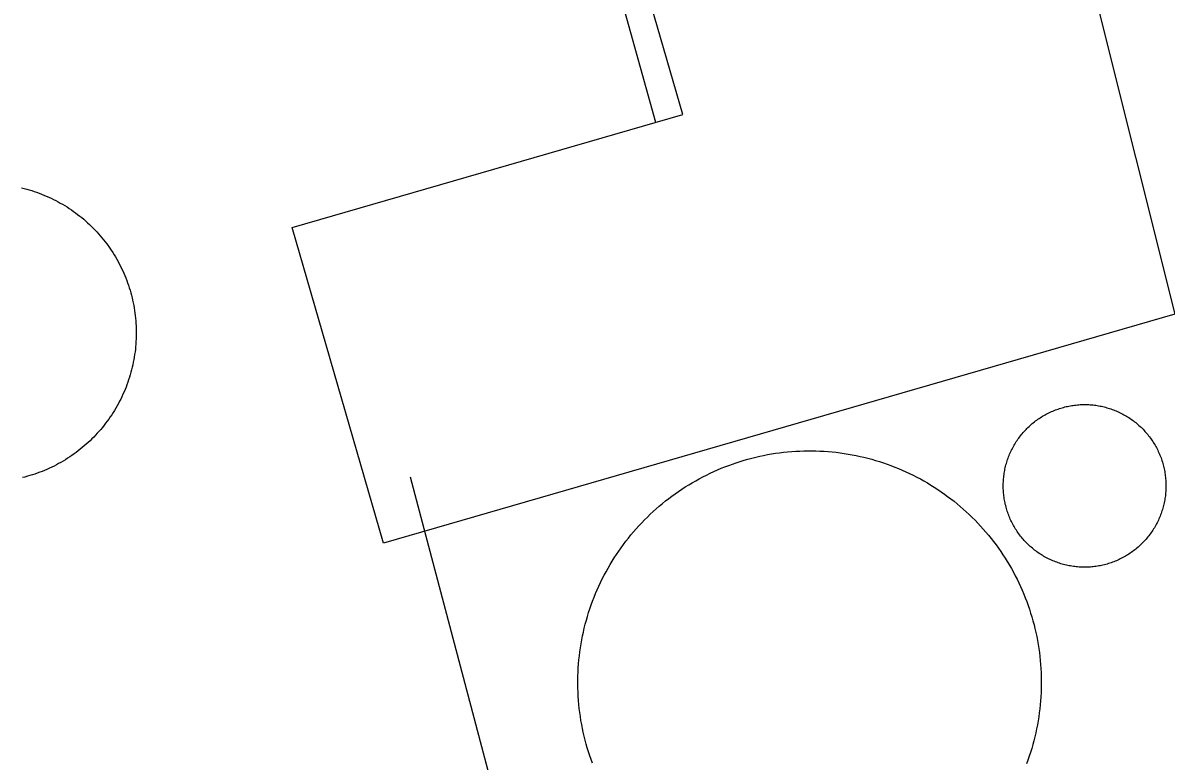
# Model space of a CAD drawing. Extents: x 3651524 to 3689615, y 505651 to 531377.
# Drawn here: x 3674970.5 to 3675193, y 514560.1 to 514703.9 of the extents above; entities that cross this region are included whole.
import ezdxf

# ---------------------------------------------------------------- set-up
doc = ezdxf.new("R2010")
doc.units = 0
for name, color, linetype in [('V-BLDG-OTLN', 7, 'Continuous'), ('V-DOMW-TANK', 7, 'Continuous'), ('V-UTIL-LINE', 7, 'Continuous')]:
    doc.layers.add(name, color=color, linetype=linetype)

msp = doc.modelspace()

# ---------------------------------------------------------------- linework, layer by layer
at = {"layer": 'V-BLDG-OTLN'}
msp.add_lwpolyline([(3675194.648, 514647.16), (3675040.63, 514602.577), (3675022.851, 514663.998), (3675098.886, 514686.008), (3675081.508, 514746.041), (3675164.086, 514769.194)], close=True, dxfattribs=at)
at = {"layer": 'V-DOMW-TANK'}
for points in [[(3674970.238, 514671.738), (3674970.73, 514671.615), (3674971.219, 514671.484), (3674971.707, 514671.347), (3674972.192, 514671.201), (3674972.673, 514671.044), (3674973.153, 514670.88), (3674973.628, 514670.708), (3674974.101, 514670.527), (3674974.57, 514670.339), (3674975.037, 514670.142), (3674975.5, 514669.938), (3674975.958, 514669.725), (3674976.413, 514669.505), (3674976.866, 514669.276), (3674977.314, 514669.039), (3674977.755, 514668.795), (3674978.197, 514668.543), (3674978.631, 514668.283), (3674979.061, 514668.017), (3674979.487, 514667.742), (3674979.907, 514667.46), (3674980.323, 514667.169), (3674980.732, 514666.874)], [(3674980.732, 514666.874), (3674981.136, 514666.569), (3674981.535, 514666.259), (3674981.932, 514665.942), (3674982.317, 514665.616), (3674982.702, 514665.285), (3674983.079, 514664.947), (3674983.45, 514664.603), (3674983.815, 514664.25), (3674984.173, 514663.896), (3674984.527, 514663.531), (3674984.871, 514663.163), (3674985.213, 514662.788), (3674985.545, 514662.405), (3674985.871, 514662.018), (3674986.19, 514661.629), (3674986.504, 514661.227), (3674986.809, 514660.824), (3674987.106, 514660.416), (3674987.399, 514660.001), (3674987.681, 514659.583), (3674987.958, 514659.159), (3674988.228, 514658.731), (3674988.49, 514658.297), (3674988.744, 514657.859), (3674988.99, 514657.416), (3674989.229, 514656.97), (3674989.459, 514656.519), (3674989.682, 514656.064), (3674989.897, 514655.608), (3674990.104, 514655.145), (3674990.303, 514654.678), (3674990.493, 514654.211), (3674990.677, 514653.738), (3674990.851, 514653.263), (3674991.017, 514652.786), (3674991.177, 514652.304), (3674991.323, 514651.821), (3674991.464, 514651.334), (3674991.597, 514650.846), (3674991.72, 514650.357), (3674991.835, 514649.861), (3674991.941, 514649.365), (3674992.039, 514648.87), (3674992.127, 514648.372), (3674992.209, 514647.872), (3674992.281, 514647.371), (3674992.342, 514646.869), (3674992.4, 514646.365), (3674992.443, 514645.861), (3674992.478, 514645.355), (3674992.506, 514644.85), (3674992.525, 514644.344), (3674992.535, 514643.838), (3674992.537, 514643.332), (3674992.529, 514642.826), (3674992.512, 514642.32), (3674992.486, 514641.814), (3674992.453, 514641.309), (3674992.41, 514640.805), (3674992.359, 514640.301), (3674992.297, 514639.797), (3674992.228, 514639.297), (3674992.15, 514638.798), (3674992.064, 514638.298), (3674991.968, 514637.802), (3674991.863, 514637.305), (3674991.751, 514636.811), (3674991.63, 514636.32), (3674991.501, 514635.83), (3674991.361, 514635.345), (3674991.214, 514634.859), (3674991.058, 514634.378), (3674990.897, 514633.899), (3674990.724, 514633.422), (3674990.544, 514632.951), (3674990.354, 514632.48), (3674990.157, 514632.013), (3674989.954, 514631.55), (3674989.739, 514631.089), (3674989.52, 514630.637), (3674989.291, 514630.184), (3674989.053, 514629.737), (3674988.81, 514629.293), (3674988.558, 514628.853), (3674988.298, 514628.421), (3674988.031, 514627.988), (3674987.757, 514627.565), (3674987.474, 514627.145), (3674987.186, 514626.729), (3674986.889, 514626.321), (3674986.581, 514625.914), (3674986.274, 514625.517), (3674985.959, 514625.119), (3674985.631, 514624.73), (3674985.299, 514624.349), (3674984.961, 514623.97), (3674984.617, 514623.6), (3674984.267, 514623.235), (3674983.911, 514622.877), (3674983.546, 514622.524)], [(3675168.446, 514626.993), (3675168.679, 514627.143), (3675168.915, 514627.286), (3675169.152, 514627.427), (3675169.394, 514627.562), (3675169.636, 514627.696), (3675169.881, 514627.823), (3675170.127, 514627.947), (3675170.377, 514628.066), (3675170.629, 514628.181), (3675170.883, 514628.292), (3675171.137, 514628.398), (3675171.395, 514628.498), (3675171.653, 514628.597), (3675171.913, 514628.689), (3675172.175, 514628.777), (3675172.439, 514628.859), (3675172.704, 514628.939), (3675172.97, 514629.012), (3675173.238, 514629.082), (3675173.506, 514629.148), (3675173.775, 514629.207), (3675174.047, 514629.262), (3675174.317, 514629.313), (3675174.59, 514629.359), (3675174.864, 514629.4), (3675175.137, 514629.436), (3675175.411, 514629.467), (3675175.688, 514629.496), (3675175.962, 514629.516), (3675176.238, 514629.535), (3675176.515, 514629.547), (3675176.791, 514629.553), (3675177.066, 514629.557), (3675177.342, 514629.555), (3675177.619, 514629.547), (3675177.895, 514629.537), (3675178.172, 514629.518), (3675178.446, 514629.498), (3675178.723, 514629.471), (3675178.997, 514629.44), (3675179.27, 514629.406), (3675179.544, 514629.365), (3675179.816, 514629.32), (3675180.091, 514629.268), (3675180.359, 514629.211), (3675180.629, 514629.152), (3675180.898, 514629.09), (3675181.166, 514629.021), (3675181.432, 514628.949), (3675181.696, 514628.869), (3675181.961, 514628.787), (3675182.223, 514628.699), (3675182.483, 514628.607), (3675182.741, 514628.511), (3675182.999, 514628.41), (3675183.255, 514628.304), (3675183.509, 514628.195), (3675183.759, 514628.081), (3675184.009, 514627.962), (3675184.256, 514627.839), (3675184.504, 514627.712), (3675184.744, 514627.579), (3675184.985, 514627.444), (3675185.223, 514627.302), (3675185.459, 514627.159), (3675185.692, 514627.012), (3675185.923, 514626.86), (3675186.151, 514626.702), (3675186.376, 514626.543), (3675186.599, 514626.381), (3675186.818, 514626.211), (3675187.033, 514626.039), (3675187.249, 514625.863), (3675187.457, 514625.684), (3675187.662, 514625.502), (3675187.869, 514625.316), (3675188.07, 514625.125), (3675188.266, 514624.931), (3675188.461, 514624.734), (3675188.651, 514624.533), (3675188.838, 514624.331), (3675189.022, 514624.124), (3675189.2, 514623.915), (3675189.376, 514623.702), (3675189.548, 514623.485), (3675189.718, 514623.266), (3675189.882, 514623.045), (3675190.044, 514622.819), (3675190.2, 514622.594), (3675190.353, 514622.361), (3675190.501, 514622.129), (3675190.644, 514621.894), (3675190.787, 514621.656), (3675190.923, 514621.414), (3675191.056, 514621.173), (3675191.181, 514620.927), (3675191.306, 514620.679), (3675191.426, 514620.431), (3675191.541, 514620.179), (3675191.652, 514619.925)], [(3675161.274, 514612.878), (3675161.261, 514613.155), (3675161.253, 514613.431), (3675161.251, 514613.708), (3675161.253, 514613.984), (3675161.261, 514614.261), (3675161.274, 514614.535), (3675161.288, 514614.812), (3675161.311, 514615.088), (3675161.337, 514615.363), (3675161.368, 514615.637), (3675161.403, 514615.911), (3675161.444, 514616.184), (3675161.489, 514616.456), (3675161.542, 514616.729), (3675161.593, 514616.999), (3675161.653, 514617.269), (3675161.718, 514617.537), (3675161.786, 514617.806), (3675161.859, 514618.072), (3675161.937, 514618.336), (3675162.021, 514618.6), (3675162.109, 514618.863), (3675162.199, 514619.123), (3675162.298, 514619.383), (3675162.398, 514619.639), (3675162.503, 514619.895), (3675162.615, 514620.149), (3675162.728, 514620.401), (3675162.847, 514620.65), (3675162.969, 514620.896), (3675163.096, 514621.142), (3675163.228, 514621.386), (3675163.365, 514621.625), (3675163.504, 514621.865), (3675163.647, 514622.1), (3675163.797, 514622.334), (3675163.948, 514622.561), (3675164.104, 514622.791), (3675164.266, 514623.016), (3675164.43, 514623.239), (3675164.598, 514623.458), (3675164.77, 514623.675), (3675164.944, 514623.888), (3675165.124, 514624.099), (3675165.306, 514624.306), (3675165.493, 514624.509), (3675165.683, 514624.708), (3675165.876, 514624.908), (3675166.072, 514625.101), (3675166.273, 514625.291), (3675166.478, 514625.48), (3675166.685, 514625.662), (3675166.893, 514625.844), (3675167.106, 514626.018), (3675167.324, 514626.19), (3675167.543, 514626.358), (3675167.764, 514626.522), (3675167.989, 514626.684), (3675168.216, 514626.84), (3675168.446, 514626.993)], [(3674983.546, 514622.524), (3674983.178, 514622.178), (3674982.803, 514621.838), (3674982.42, 514621.504), (3674982.035, 514621.179), (3674981.642, 514620.859), (3674981.242, 514620.546), (3674980.839, 514620.241), (3674980.431, 514619.942), (3674980.018, 514619.651), (3674979.598, 514619.366), (3674979.174, 514619.09), (3674978.746, 514618.822), (3674978.312, 514618.559), (3674977.873, 514618.305), (3674977.431, 514618.058), (3674976.987, 514617.822), (3674976.536, 514617.589), (3674976.081, 514617.365), (3674975.623, 514617.15), (3674975.16, 514616.944), (3674974.695, 514616.745), (3674974.226, 514616.554), (3674973.755, 514616.372), (3674973.278, 514616.198), (3674972.8, 514616.03), (3674972.319, 514615.875), (3674971.836, 514615.725), (3674971.348, 514615.586), (3674970.861, 514615.453), (3674970.369, 514615.328)], [(3675085.563, 514599.732), (3675085.993, 514600.392), (3675086.434, 514601.045), (3675086.886, 514601.69), (3675087.349, 514602.325), (3675087.822, 514602.954), (3675088.31, 514603.572), (3675088.805, 514604.182), (3675089.313, 514604.787), (3675089.829, 514605.379), (3675090.356, 514605.964), (3675090.894, 514606.538), (3675091.441, 514607.103), (3675092, 514607.66), (3675092.567, 514608.207), (3675093.141, 514608.741), (3675093.727, 514609.268), (3675094.321, 514609.784), (3675094.925, 514610.29), (3675095.537, 514610.785), (3675096.158, 514611.267), (3675096.786, 514611.74), (3675097.425, 514612.202), (3675098.07, 514612.653), (3675098.722, 514613.091), (3675099.383, 514613.519), (3675100.049, 514613.935), (3675100.727, 514614.341), (3675101.409, 514614.734), (3675102.097, 514615.115), (3675102.795, 514615.483), (3675103.494, 514615.84), (3675104.202, 514616.184), (3675104.915, 514616.516), (3675105.636, 514616.835), (3675106.359, 514617.142), (3675107.09, 514617.435), (3675107.825, 514617.716), (3675108.564, 514617.984), (3675109.31, 514618.24), (3675110.057, 514618.482), (3675110.811, 514618.711), (3675111.567, 514618.928), (3675112.329, 514619.131), (3675113.092, 514619.319), (3675113.856, 514619.495), (3675114.628, 514619.659), (3675115.403, 514619.809), (3675116.177, 514619.944), (3675116.955, 514620.067), (3675117.735, 514620.175), (3675118.516, 514620.27), (3675119.298, 514620.351), (3675120.082, 514620.419), (3675120.867, 514620.472), (3675121.653, 514620.513), (3675122.44, 514620.54), (3675123.226, 514620.552), (3675124.014, 514620.552), (3675124.803, 514620.538), (3675125.587, 514620.509), (3675126.374, 514620.466), (3675127.156, 514620.411), (3675127.943, 514620.341), (3675128.725, 514620.257), (3675129.505, 514620.161), (3675130.285, 514620.05), (3675131.062, 514619.928), (3675131.838, 514619.79), (3675132.61, 514619.639), (3675133.38, 514619.473), (3675134.146, 514619.297), (3675134.912, 514619.102), (3675135.67, 514618.899), (3675136.425, 514618.682), (3675137.179, 514618.451), (3675137.927, 514618.207), (3675138.67, 514617.951), (3675139.409, 514617.681), (3675140.145, 514617.398), (3675140.874, 514617.101), (3675141.597, 514616.794), (3675142.315, 514616.473), (3675143.028, 514616.139), (3675143.735, 514615.795), (3675144.437, 514615.434), (3675145.131, 514615.066), (3675145.82, 514614.683), (3675146.499, 514614.287), (3675147.173, 514613.882), (3675147.841, 514613.464), (3675148.5, 514613.034), (3675149.152, 514612.594), (3675149.797, 514612.141), (3675150.434, 514611.676), (3675151.06, 514611.203), (3675151.681, 514610.72), (3675152.291, 514610.222), (3675152.891, 514609.716), (3675153.487, 514609.2), (3675154.071, 514608.672)], [(3675191.652, 514619.925), (3675191.756, 514619.672), (3675191.859, 514619.413), (3675191.955, 514619.155), (3675192.049, 514618.893), (3675192.135, 514618.633), (3675192.219, 514618.369), (3675192.299, 514618.105), (3675192.373, 514617.839), (3675192.442, 514617.57), (3675192.506, 514617.302), (3675192.567, 514617.032), (3675192.622, 514616.761), (3675192.672, 514616.491), (3675192.719, 514616.219), (3675192.76, 514615.944), (3675192.797, 514615.67), (3675192.827, 514615.395), (3675192.854, 514615.121), (3675192.876, 514614.846), (3675192.893, 514614.572), (3675192.905, 514614.293), (3675192.913, 514614.017), (3675192.915, 514613.741), (3675192.913, 514613.464), (3675192.907, 514613.19), (3675192.895, 514612.913), (3675192.878, 514612.637), (3675192.858, 514612.362), (3675192.831, 514612.086), (3675192.801, 514611.811), (3675192.764, 514611.537), (3675192.723, 514611.264), (3675192.678, 514610.99), (3675192.629, 514610.72), (3675192.573, 514610.449), (3675192.514, 514610.179), (3675192.45, 514609.911), (3675192.381, 514609.642), (3675192.307, 514609.376), (3675192.229, 514609.112), (3675192.147, 514608.848), (3675192.059, 514608.586), (3675191.967, 514608.326), (3675191.871, 514608.065), (3675191.771, 514607.809), (3675191.664, 514607.553), (3675191.553, 514607.3), (3675191.441, 514607.048), (3675191.322, 514606.8), (3675191.197, 514606.552), (3675191.07, 514606.306), (3675190.939, 514606.063), (3675190.804, 514605.823), (3675190.663, 514605.585), (3675190.519, 514605.348), (3675190.372, 514605.118), (3675190.218, 514604.885), (3675190.062, 514604.658), (3675189.903, 514604.43), (3675189.739, 514604.209), (3675189.573, 514603.99), (3675189.399, 514603.773), (3675189.223, 514603.56), (3675189.043, 514603.351), (3675188.86, 514603.142), (3675188.674, 514602.939), (3675188.483, 514602.739), (3675188.291, 514602.542), (3675188.094, 514602.347), (3675187.894, 514602.157), (3675187.691, 514601.971), (3675187.486, 514601.786), (3675187.273, 514601.606), (3675187.06, 514601.43), (3675186.845, 514601.258), (3675186.626, 514601.09), (3675186.403, 514600.926), (3675186.179, 514600.762), (3675185.95, 514600.609), (3675185.721, 514600.455), (3675185.485, 514600.306), (3675185.252, 514600.162), (3675185.014, 514600.021), (3675184.775, 514599.886), (3675184.531, 514599.753), (3675184.287, 514599.626), (3675184.039, 514599.501), (3675183.789, 514599.382), (3675183.54, 514599.267), (3675183.286, 514599.157), (3675183.03, 514599.05), (3675182.772, 514598.95), (3675182.514, 514598.852), (3675182.253, 514598.759), (3675181.991, 514598.671), (3675181.727, 514598.589), (3675181.463, 514598.51), (3675181.199, 514598.436), (3675180.93, 514598.366), (3675180.662, 514598.301)], [(3675180.662, 514598.301), (3675180.392, 514598.241), (3675180.121, 514598.186), (3675179.849, 514598.135), (3675179.577, 514598.09), (3675179.304, 514598.049), (3675179.03, 514598.012), (3675178.755, 514597.981), (3675178.481, 514597.955), (3675178.205, 514597.932), (3675177.93, 514597.914), (3675177.654, 514597.899), (3675177.377, 514597.895), (3675177.101, 514597.891), (3675176.824, 514597.893), (3675176.548, 514597.899), (3675176.273, 514597.914), (3675175.997, 514597.932), (3675175.72, 514597.95), (3675175.446, 514597.977), (3675175.171, 514598.008), (3675174.897, 514598.045), (3675174.625, 514598.084), (3675174.35, 514598.129), (3675174.08, 514598.18), (3675173.808, 514598.235), (3675173.539, 514598.294), (3675173.271, 514598.358), (3675173.003, 514598.428), (3675172.736, 514598.501), (3675172.47, 514598.579), (3675172.208, 514598.661), (3675171.946, 514598.749), (3675171.684, 514598.841), (3675171.426, 514598.938), (3675171.168, 514599.038), (3675170.914, 514599.144), (3675170.66, 514599.253), (3675170.408, 514599.368), (3675170.16, 514599.486), (3675169.91, 514599.609), (3675169.666, 514599.736), (3675169.423, 514599.867), (3675169.183, 514600.005), (3675168.944, 514600.144), (3675168.708, 514600.289), (3675168.475, 514600.437), (3675168.245, 514600.588), (3675168.016, 514600.746), (3675167.79, 514600.906), (3675167.569, 514601.07), (3675167.35, 514601.237), (3675167.133, 514601.409), (3675166.92, 514601.586), (3675166.709, 514601.764), (3675166.502, 514601.948), (3675166.297, 514602.137), (3675166.097, 514602.323), (3675165.9, 514602.517), (3675165.706, 514602.714), (3675165.517, 514602.915), (3675165.327, 514603.118), (3675165.147, 514603.324), (3675164.966, 514603.535), (3675164.792, 514603.748), (3675164.618, 514603.963), (3675164.45, 514604.182), (3675164.282, 514604.404), (3675164.125, 514604.629), (3675163.967, 514604.856), (3675163.815, 514605.086), (3675163.666, 514605.319), (3675163.522, 514605.555), (3675163.381, 514605.794), (3675163.244, 514606.034), (3675163.113, 514606.276), (3675162.984, 514606.521), (3675162.861, 514606.769), (3675162.742, 514607.017), (3675162.627, 514607.269), (3675162.517, 514607.523), (3675162.41, 514607.777), (3675162.31, 514608.035), (3675162.212, 514608.293), (3675162.12, 514608.553), (3675162.032, 514608.817), (3675161.948, 514609.079), (3675161.87, 514609.343), (3675161.796, 514609.61), (3675161.726, 514609.878), (3675161.659, 514610.146), (3675161.601, 514610.417), (3675161.546, 514610.687), (3675161.495, 514610.959), (3675161.45, 514611.232), (3675161.407, 514611.504), (3675161.372, 514611.779), (3675161.339, 514612.053), (3675161.313, 514612.327), (3675161.29, 514612.604), (3675161.274, 514612.878)], [(3675154.071, 514608.672), (3675154.646, 514608.135), (3675155.212, 514607.586), (3675155.769, 514607.029), (3675156.313, 514606.464), (3675156.85, 514605.886), (3675157.376, 514605.301), (3675157.892, 514604.707), (3675158.396, 514604.105), (3675158.892, 514603.492), (3675159.375, 514602.87), (3675159.848, 514602.241), (3675160.309, 514601.604), (3675160.762, 514600.959), (3675161.2, 514600.306), (3675161.628, 514599.646), (3675162.044, 514598.979), (3675162.449, 514598.303), (3675162.843, 514597.621), (3675163.221, 514596.933), (3675163.59, 514596.236), (3675163.948, 514595.534), (3675164.292, 514594.827), (3675164.624, 514594.112), (3675164.944, 514593.394), (3675165.249, 514592.669), (3675165.544, 514591.94), (3675165.824, 514591.204), (3675166.093, 514590.465), (3675166.349, 514589.72), (3675166.59, 514588.972), (3675166.818, 514588.218), (3675167.037, 514587.461), (3675167.24, 514586.701), (3675167.428, 514585.937), (3675167.604, 514585.171), (3675167.768, 514584.401), (3675167.915, 514583.627), (3675168.053, 514582.853), (3675168.173, 514582.074), (3675168.284, 514581.294), (3675168.378, 514580.514), (3675168.46, 514579.731), (3675168.528, 514578.947), (3675168.581, 514578.163), (3675168.622, 514577.376), (3675168.649, 514576.59), (3675168.661, 514575.801), (3675168.659, 514575.015), (3675168.644, 514574.228), (3675168.616, 514573.442), (3675168.575, 514572.656), (3675168.518, 514571.871), (3675168.45, 514571.087), (3675168.366, 514570.304), (3675168.27, 514569.524), (3675168.159, 514568.744), (3675168.034, 514567.968), (3675167.897, 514567.192), (3675167.745, 514566.419), (3675167.582, 514565.649), (3675167.403, 514564.883), (3675167.213, 514564.12), (3675167.008, 514563.36), (3675166.791, 514562.604), (3675166.56, 514561.85), (3675166.316, 514561.101), (3675166.058, 514560.359), (3675165.788, 514559.62)], [(3675081.312, 514559.716), (3675081.043, 514560.458), (3675080.785, 514561.201), (3675080.546, 514561.951), (3675080.316, 514562.702), (3675080.099, 514563.46), (3675079.896, 514564.22), (3675079.708, 514564.984), (3675079.532, 514565.752), (3675079.368, 514566.522), (3675079.219, 514567.294), (3675079.083, 514568.07), (3675078.963, 514568.846), (3675078.852, 514569.627), (3675078.76, 514570.405), (3675078.676, 514571.189), (3675078.608, 514571.974), (3675078.555, 514572.76), (3675078.514, 514573.544), (3675078.487, 514574.333), (3675078.475, 514575.119), (3675078.475, 514575.906), (3675078.492, 514576.692), (3675078.518, 514577.479), (3675078.561, 514578.265), (3675078.616, 514579.049), (3675078.686, 514579.834), (3675078.77, 514580.616), (3675078.866, 514581.398), (3675078.977, 514582.177), (3675079.102, 514582.955), (3675079.239, 514583.729), (3675079.391, 514584.501), (3675079.554, 514585.271), (3675079.733, 514586.037), (3675079.923, 514586.801), (3675080.128, 514587.561), (3675080.345, 514588.317), (3675080.576, 514589.07), (3675080.82, 514589.818), (3675081.078, 514590.561), (3675081.348, 514591.301), (3675081.631, 514592.036), (3675081.926, 514592.765), (3675082.235, 514593.49), (3675082.557, 514594.207), (3675082.889, 514594.921), (3675083.235, 514595.628), (3675083.593, 514596.328), (3675083.964, 514597.023), (3675084.347, 514597.711), (3675084.74, 514598.393), (3675085.145, 514599.067), (3675085.563, 514599.732)]]:
    msp.add_lwpolyline(points, dxfattribs=at)
at = {"layer": 'V-UTIL-LINE'}
for points in [[(3675093.641, 514684.489), (3675068.895, 514773.441), (3675007.608, 515023.244), (3674991.058, 515090.986)], [(3675177.398, 514095.392), (3675118.624, 514340.421), (3675045.934, 514615.42)]]:
    msp.add_lwpolyline(points, dxfattribs=at)

doc.saveas('drawing.dxf')
